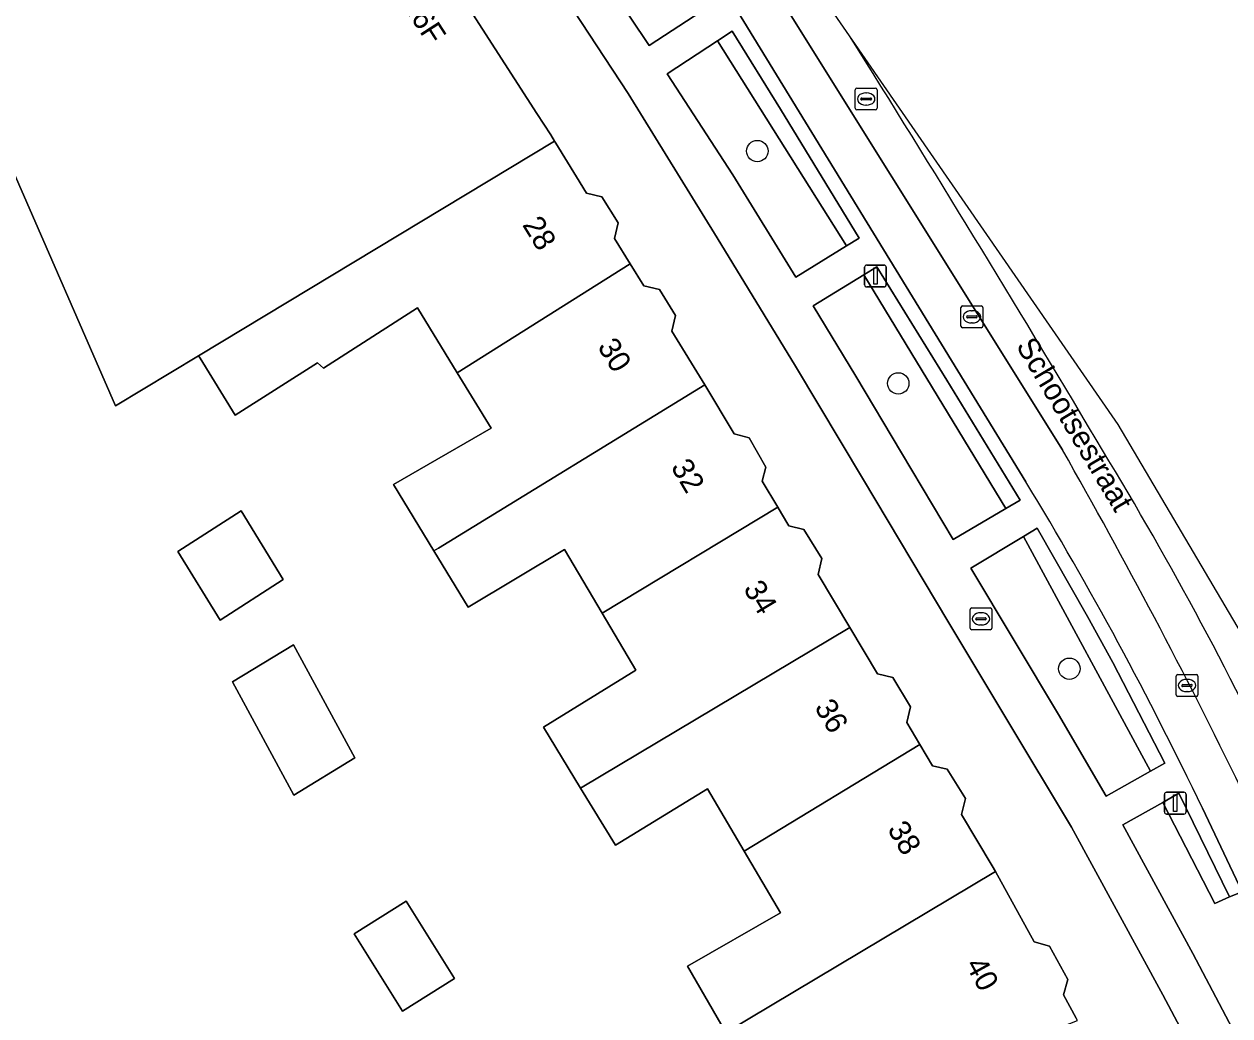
# Model space of a CAD drawing. Extents: x 159262 to 160143, y 383399 to 384319.
# Drawn here: x 159523.8 to 159578.8, y 384157.9 to 384203.2 of the extents above; entities that cross this region are included whole.
import ezdxf

# ---------------------------------------------------------------- set-up
doc = ezdxf.new("R2010")
doc.units = 0
for name, color, linetype in [('IMGEO_Boom', 7, 'Continuous'), ('IMGEO_Brandkraan', 7, 'Continuous'), ('IMGEO_Erf', 7, 'Continuous'), ('IMGEO_Groenvoorziening', 7, 'Continuous'), ('IMGEO_Kolk', 7, 'Continuous'), ('IMGEO_Lichtmast', 7, 'Continuous'), ('IMGEO_Openbare_ruimte_label', 7, 'Continuous'), ('IMGEO_Pand', 7, 'Continuous'), ('IMGEO_Pand_nummerreeks', 7, 'Continuous'), ('IMGEO_Parkeervlak_open', 7, 'Continuous'), ('IMGEO_Rijbaan_lokaal_gesloten', 7, 'Continuous'), ('IMGEO_Rijbaan_lokaal_open', 7, 'Continuous'), ('IMGEO_Rioolput', 7, 'Continuous'), ('IMGEO_Voetpad_open', 7, 'Continuous')]:
    doc.layers.add(name, color=color, linetype=linetype)

msp = doc.modelspace()

# ---------------------------------------------------------------- linework, layer by layer
at = {"layer": 'IMGEO_Boom'}
for centre in [(159557.252, 384197.399), (159563.694, 384186.78), (159571.51, 384173.74)]:
    msp.add_circle(centre, 0.489, dxfattribs=at)
at = {"layer": 'IMGEO_Brandkraan'}
for p, q in [((159566.972, 384175.593), (159566.972, 384176.445)), ((159567.047, 384176.519), (159567.899, 384176.519)), ((159567.973, 384176.445), (159567.973, 384175.593)), ((159567.231, 384176.013), (159567.231, 384176.025)), ((159567.669, 384175.976), (159567.271, 384175.976)), ((159567.274, 384176.062), (159567.672, 384176.062)), ((159567.46, 384176.299), (159567.485, 384176.299)), ((159567.715, 384176.025), (159567.715, 384176.013)), ((159567.899, 384175.519), (159567.047, 384175.519)), ((159567.483, 384175.739), (159567.458, 384175.739))]:
    msp.add_line(p, q, dxfattribs=at)
for points in [[(159566.972, 384175.593), (159566.972, 384176.445)], [(159567.047, 384176.519), (159567.899, 384176.519)], [(159567.973, 384176.445), (159567.973, 384175.593)], [(159567.899, 384175.519), (159567.047, 384175.519)]]:
    msp.add_lwpolyline(points, dxfattribs=at)
for centre, radius, start, end in [((159567.049, 384176.443), 0.0765, 91.552, 178.448), ((159567.049, 384176.443), 0.0765, 91.552, 178.448), ((159567.897, 384176.443), 0.0765, 1.552, 88.448), ((159567.897, 384176.443), 0.0765, 1.552, 88.448), ((159567.271, 384176.022), 0.0403, 85.8775, 175.7526), ((159567.268, 384176.012), 0.0366, 178.938, 274.7102), ((159567.672, 384176.019), 0.043, 264.8664, 352.4533), ((159567.676, 384176.024), 0.0386, 1.7309, 96.639), ((159567.049, 384175.595), 0.0765, 181.552, 268.448), ((159567.049, 384175.595), 0.0765, 181.552, 268.448), ((159567.897, 384175.595), 0.0765, 271.552, 358.448), ((159567.897, 384175.595), 0.0765, 271.552, 358.448)]:
    msp.add_arc(centre, radius, start, end, dxfattribs=at)
for centre, major_axis, ratio, start_param, end_param in [((159567.459, 384176.019), (-0.387, 0.002), 0.722429, 4.712389, 7.853982), ((159567.484, 384176.019), (-0.39, 0.002), 0.717154, 1.570796, 4.712389)]:
    msp.add_ellipse(centre, major_axis=major_axis, ratio=ratio, start_param=start_param, end_param=end_param, dxfattribs=at)
at = {"layer": 'IMGEO_Erf'}
for points in [[(159539.863, 384210.481), (159547.183, 384199.12), (159547.811, 384198.149), (159547.992, 384197.852), (159548.045, 384197.765), (159548.984, 384196.223), (159549.447, 384195.473), (159550.154, 384195.31), (159550.893, 384194.126), (159550.726, 384193.403), (159551.441, 384192.246), (159552.061, 384191.244), (159552.781, 384191.072), (159553.51, 384189.886), (159553.34, 384189.173), (159554.855, 384186.721), (159556.188, 384184.481), (159556.885, 384184.289), (159557.648, 384182.951), (159557.475, 384182.32), (159558.185, 384181.127), (159558.362, 384180.829), (159558.697, 384180.27), (159559.383, 384180.107), (159560.205, 384178.773), (159560.032, 384178.041), (159561.476, 384175.628), (159562.747, 384173.505), (159563.447, 384173.333), (159564.254, 384172.003), (159564.077, 384171.283), (159564.679, 384170.277), (159565.258, 384169.309), (159565.931, 384169.148), (159566.76, 384167.803), (159566.588, 384167.079), (159567.99, 384164.729), (159568.13, 384164.475), (159569.902, 384161.259), (159570.61, 384161.053), (159571.444, 384159.537), (159571.239, 384158.832), (159571.828, 384157.764)], [(159581.986, 384147.144), (159575.782, 384158.842), (159571.612, 384166.491), (159568.655, 384171.419), (159565.962, 384175.916), (159562.104, 384182.378), (159558.999, 384187.571), (159555.416, 384193.432), (159551.354, 384200.029), (159548.142, 384204.946)], [(159555.81, 384157.12), (159554.069, 384160.142), (159558.309, 384162.58), (159556.656, 384165.394), (159554.977, 384168.252), (159550.768, 384165.674), (159549.179, 384168.287), (159547.488, 384171.067), (159551.706, 384173.675), (159550.164, 384176.282), (159548.446, 384179.186), (159544.037, 384176.547), (159542.477, 384179.125), (159540.636, 384182.168), (159545.085, 384184.728), (159543.535, 384187.265), (159541.724, 384190.229), (159537.427, 384187.48), (159537.155, 384187.728), (159533.395, 384185.324), (159531.791, 384187.93), (159531.721, 384188.044), (159527.926, 384185.757), (159523.251, 384196.485)]]:
    msp.add_lwpolyline(points, dxfattribs=at)
for points in [[(159530.781, 384179.098), (159533.672, 384180.962), (159535.593, 384177.823), (159532.702, 384175.96)], [(159533.269, 384173.138), (159536.057, 384174.836), (159538.861, 384169.661), (159536.073, 384167.963)], [(159538.83, 384161.624), (159541.213, 384163.11), (159543.418, 384159.574), (159541.034, 384158.088)]]:
    msp.add_lwpolyline(points, close=True, dxfattribs=at)
at = {"layer": 'IMGEO_Groenvoorziening'}
for points in [[(159549.886, 384211.139), (159547.465, 384209.522), (159548.833, 384207.424), (159552.31, 384202.225), (159554.72, 384203.802)], [(159558.312, 384199.321), (159556.105, 384202.877), (159555.432, 384202.437), (159561.322, 384193.063), (159561.912, 384193.427)], [(159555.432, 384202.437), (159553.126, 384200.928), (159556.136, 384196.309), (159559.014, 384191.638), (159561.322, 384193.063)], [(159565.91, 384186.935), (159562.708, 384192.11), (159562.112, 384191.744), (159568.602, 384181.061), (159569.264, 384181.451)], [(159562.112, 384191.744), (159559.805, 384190.328), (159561.748, 384187.113), (159563.841, 384183.612), (159566.208, 384179.65), (159568.602, 384181.061)], [(159569.42, 384179.787), (159567.003, 384178.334), (159571.009, 384171.651), (159573.186, 384167.918), (159575.217, 384169.061)], [(159570.041, 384180.16), (159569.42, 384179.787), (159575.217, 384169.061), (159575.873, 384169.43), (159573.493, 384174.024), (159572.345, 384176.13)], [(159576.515, 384168.05), (159575.776, 384167.632), (159578.16, 384163.006), (159578.823, 384163.307)]]:
    msp.add_lwpolyline(points, close=True, dxfattribs=at)
msp.add_lwpolyline([(159579.405, 384163.548), (159578.823, 384163.307), (159578.16, 384163.006), (159575.776, 384167.632), (159573.949, 384166.6), (159577.149, 384160.722), (159580.919, 384153.585), (159584.536, 384155.493), (159584.321, 384156.2), (159583.937, 384157.465), (159582.301, 384160.646), (159582.957, 384160.97)], dxfattribs=at)
at = {"layer": 'IMGEO_Kolk'}
for p, q in [((159566.558, 384189.399), (159566.558, 384190.251)), ((159566.633, 384190.325), (159567.485, 384190.325)), ((159567.046, 384190.105), (159567.071, 384190.105)), ((159567.559, 384190.251), (159567.559, 384189.399)), ((159566.817, 384189.819), (159566.817, 384189.831)), ((159567.255, 384189.782), (159566.857, 384189.782)), ((159566.86, 384189.868), (159567.258, 384189.868)), ((159567.301, 384189.831), (159567.301, 384189.819)), ((159567.485, 384189.325), (159566.633, 384189.325)), ((159567.069, 384189.545), (159567.044, 384189.545)), ((159576.386, 384172.549), (159576.386, 384173.401)), ((159576.461, 384173.475), (159577.313, 384173.475)), ((159576.874, 384173.255), (159576.899, 384173.255)), ((159577.387, 384173.401), (159577.387, 384172.549)), ((159577.313, 384172.475), (159576.461, 384172.475)), ((159576.645, 384172.969), (159576.645, 384172.981)), ((159577.083, 384172.932), (159576.685, 384172.932)), ((159576.688, 384173.018), (159577.086, 384173.018)), ((159576.897, 384172.695), (159576.872, 384172.695)), ((159577.129, 384172.981), (159577.129, 384172.969))]:
    msp.add_line(p, q, dxfattribs=at)
for points in [[(159566.558, 384189.399), (159566.558, 384190.251)], [(159566.633, 384190.325), (159567.485, 384190.325)], [(159567.559, 384190.251), (159567.559, 384189.399)], [(159567.485, 384189.325), (159566.633, 384189.325)], [(159576.386, 384172.549), (159576.386, 384173.401)], [(159576.461, 384173.475), (159577.313, 384173.475)], [(159577.387, 384173.401), (159577.387, 384172.549)], [(159577.313, 384172.475), (159576.461, 384172.475)]]:
    msp.add_lwpolyline(points, dxfattribs=at)
for centre, radius, start, end in [((159566.635, 384190.249), 0.0765, 91.552, 178.448), ((159566.635, 384190.249), 0.0765, 91.552, 178.448), ((159567.483, 384190.249), 0.0765, 1.552, 88.448), ((159567.483, 384190.249), 0.0765, 1.552, 88.448), ((159566.857, 384189.828), 0.0403, 85.8775, 175.7526), ((159566.854, 384189.818), 0.0366, 178.938, 274.7102), ((159567.258, 384189.825), 0.043, 264.8664, 352.4533), ((159567.262, 384189.83), 0.0386, 1.7309, 96.639), ((159566.635, 384189.401), 0.0765, 181.552, 268.448), ((159566.635, 384189.401), 0.0765, 181.552, 268.448), ((159567.483, 384189.401), 0.0765, 271.552, 358.448), ((159567.483, 384189.401), 0.0765, 271.552, 358.448), ((159576.463, 384173.399), 0.0765, 91.552, 178.448), ((159576.463, 384173.399), 0.0765, 91.552, 178.448), ((159577.311, 384173.399), 0.0765, 1.552, 88.448), ((159577.311, 384173.399), 0.0765, 1.552, 88.448), ((159576.463, 384172.551), 0.0765, 181.552, 268.448), ((159576.463, 384172.551), 0.0765, 181.552, 268.448), ((159576.685, 384172.978), 0.0403, 85.8775, 175.7526), ((159576.682, 384172.968), 0.0366, 178.938, 274.7102), ((159577.086, 384172.975), 0.043, 264.8664, 352.4533), ((159577.09, 384172.98), 0.0386, 1.7309, 96.639), ((159577.311, 384172.551), 0.0765, 271.552, 358.448), ((159577.311, 384172.551), 0.0765, 271.552, 358.448)]:
    msp.add_arc(centre, radius, start, end, dxfattribs=at)
for centre, major_axis, ratio, start_param, end_param in [((159567.045, 384189.825), (-0.387, 0.002), 0.722429, 4.712389, 7.853982), ((159567.07, 384189.825), (-0.39, 0.002), 0.717154, 1.570796, 4.712389), ((159576.873, 384172.975), (-0.387, 0.002), 0.722429, 4.712389, 7.853982), ((159576.898, 384172.975), (-0.39, 0.002), 0.717154, 1.570796, 4.712389)]:
    msp.add_ellipse(centre, major_axis=major_axis, ratio=ratio, start_param=start_param, end_param=end_param, dxfattribs=at)
at = {"layer": 'IMGEO_Lichtmast'}
for p, q in [((159562.154, 384191.289), (159562.154, 384192.089)), ((159562.154, 384192.089), (159562.154, 384191.289)), ((159562.254, 384192.189), (159563.044, 384192.189)), ((159563.044, 384192.189), (159562.254, 384192.189)), ((159563.144, 384192.089), (159563.144, 384191.289)), ((159563.144, 384191.289), (159563.144, 384192.089)), ((159563.044, 384191.189), (159562.254, 384191.189)), ((159562.254, 384191.189), (159563.044, 384191.189)), ((159575.955, 384168.094), (159576.745, 384168.094)), ((159576.745, 384168.094), (159575.955, 384168.094)), ((159575.855, 384167.194), (159575.855, 384167.994)), ((159575.855, 384167.994), (159575.855, 384167.194)), ((159576.845, 384167.994), (159576.845, 384167.194)), ((159576.845, 384167.194), (159576.845, 384167.994)), ((159576.745, 384167.094), (159575.955, 384167.094)), ((159575.955, 384167.094), (159576.745, 384167.094))]:
    msp.add_line(p, q, dxfattribs=at)
for points in [[(159562.574, 384192.064), (159562.724, 384192.064), (159562.724, 384191.314), (159562.574, 384191.314), (159562.574, 384192.064)], [(159576.275, 384167.969), (159576.425, 384167.969), (159576.425, 384167.219), (159576.275, 384167.219), (159576.275, 384167.969)]]:
    msp.add_lwpolyline(points, dxfattribs=at)
for centre, start, end in [((159562.254, 384192.089), 90, 180), ((159562.254, 384192.089), 90, 180), ((159563.044, 384192.089), 0, 90), ((159563.044, 384192.089), 360, 90), ((159562.254, 384191.289), 180, 270), ((159562.254, 384191.289), 180, 270), ((159563.044, 384191.289), 270, 0), ((159563.044, 384191.289), 270, 0), ((159575.955, 384167.994), 90, 180), ((159575.955, 384167.994), 90, 180), ((159576.745, 384167.994), 0, 90), ((159576.745, 384167.994), 360, 90), ((159575.955, 384167.194), 180, 270), ((159575.955, 384167.194), 180, 270), ((159576.745, 384167.194), 270, 0), ((159576.745, 384167.194), 270, 0)]:
    msp.add_arc(centre, 0.1, start, end, dxfattribs=at)
at = {"layer": 'IMGEO_Pand'}
for points in [[(159539.863, 384210.481), (159538.42, 384210.43), (159534.664, 384207.998), (159534.609, 384208.082), (159534.332, 384207.903), (159533.063, 384209.899), (159537.248, 384212.638), (159537.102, 384212.859), (159536.96, 384212.765), (159536.397, 384213.631), (159537.097, 384213.979), (159537.447, 384214.197), (159537.256, 384214.469), (159529.701, 384209.102), (159529.629, 384209.206), (159527.344, 384207.445), (159522.678, 384204.112), (159520.261, 384202.395), (159523.251, 384196.485), (159527.926, 384185.757), (159531.721, 384188.044), (159547.992, 384197.852), (159547.811, 384198.149), (159547.183, 384199.12)], [(159541.724, 384190.229), (159543.535, 384187.265), (159551.441, 384192.246), (159550.726, 384193.403), (159550.893, 384194.126), (159550.154, 384195.31), (159549.447, 384195.473), (159548.984, 384196.223), (159548.045, 384197.765), (159547.992, 384197.852), (159531.721, 384188.044), (159531.791, 384187.93), (159533.395, 384185.324), (159537.155, 384187.728), (159537.427, 384187.48)], [(159542.477, 384179.125), (159542.693, 384179.257), (159554.855, 384186.721), (159553.34, 384189.173), (159553.51, 384189.886), (159552.781, 384191.072), (159552.061, 384191.244), (159551.441, 384192.246), (159543.535, 384187.265), (159545.085, 384184.728), (159540.636, 384182.168)], [(159542.477, 384179.125), (159544.037, 384176.547), (159548.446, 384179.186), (159550.164, 384176.282), (159558.185, 384181.127), (159557.475, 384182.32), (159557.648, 384182.951), (159556.885, 384184.289), (159556.188, 384184.481), (159554.855, 384186.721), (159542.693, 384179.257)], [(159530.781, 384179.098), (159532.702, 384175.96), (159535.593, 384177.823), (159533.672, 384180.962)], [(159558.185, 384181.127), (159550.164, 384176.282), (159551.706, 384173.675), (159547.488, 384171.067), (159549.179, 384168.287), (159561.476, 384175.628), (159560.032, 384178.041), (159560.205, 384178.773), (159559.383, 384180.107), (159558.697, 384180.27), (159558.362, 384180.829)], [(159549.179, 384168.287), (159550.768, 384165.674), (159554.977, 384168.252), (159556.656, 384165.394), (159564.679, 384170.277), (159564.077, 384171.283), (159564.254, 384172.003), (159563.447, 384173.333), (159562.747, 384173.505), (159561.476, 384175.628)], [(159533.269, 384173.138), (159536.073, 384167.963), (159538.861, 384169.661), (159536.057, 384174.836)], [(159568.13, 384164.475), (159567.99, 384164.729), (159566.588, 384167.079), (159566.76, 384167.803), (159565.931, 384169.148), (159565.258, 384169.309), (159564.679, 384170.277), (159556.656, 384165.394), (159558.309, 384162.58), (159554.069, 384160.142), (159555.81, 384157.12)], [(159568.13, 384164.475), (159555.81, 384157.12), (159557.28, 384154.57), (159561.581, 384156.959), (159563.094, 384154.212), (159571.885, 384157.656), (159571.828, 384157.764), (159571.239, 384158.832), (159571.444, 384159.537), (159570.61, 384161.053), (159569.902, 384161.259)], [(159538.83, 384161.624), (159541.034, 384158.088), (159543.418, 384159.574), (159541.213, 384163.11)]]:
    msp.add_lwpolyline(points, close=True, dxfattribs=at)
at = {"layer": 'IMGEO_Parkeervlak_open'}
for points in [[(159571.194, 384183.742), (159555.529, 384208.842)], [(159554.271, 384207.194), (159569.528, 384182.286)], [(159577.59, 384167.363), (159579.405, 384163.548), (159580.554, 384161.251)]]:
    msp.add_lwpolyline(points, dxfattribs=at)
for centre, radius, start, end in [((159338.283, 384051.009), 268.078, 25.94018, 29.67823), ((159421.813, 384092.845), 172.683, 25.56467, 31.19471)]:
    msp.add_arc(centre, radius, start, end, dxfattribs=at)
at = {"layer": 'IMGEO_Rijbaan_lokaal_gesloten'}
for points in [[(159561.466, 384202.663), (159535.383, 384240.391), (159534.856, 384240.024)], [(159555.529, 384208.842), (159571.194, 384183.742)]]:
    msp.add_lwpolyline(points, dxfattribs=at)
for centre, radius, start, end in [((158793.344, 383720.801), 906.754, 30.735704, 32.101072), ((159423.535, 384093.249), 174.744, 25.39779, 31.37329), ((159338.283, 384051.009), 268.078, 25.94018, 29.67823)]:
    msp.add_arc(centre, radius, start, end, dxfattribs=at)
at = {"layer": 'IMGEO_Rijbaan_lokaal_open'}
msp.add_lwpolyline([(159587.509, 384161.555), (159573.746, 384184.901), (159561.466, 384202.663)], dxfattribs=at)
for centre, radius, start, end in [((158793.344, 383720.801), 906.754, 30.735704, 32.101072), ((159423.535, 384093.249), 174.744, 25.39779, 31.37329)]:
    msp.add_arc(centre, radius, start, end, dxfattribs=at)
at = {"layer": 'IMGEO_Rioolput'}
for p, q in [((159561.726, 384199.355), (159561.726, 384200.207)), ((159561.801, 384200.281), (159562.653, 384200.281)), ((159562.214, 384200.061), (159562.239, 384200.061)), ((159562.727, 384200.207), (159562.727, 384199.355)), ((159561.985, 384199.775), (159561.985, 384199.787)), ((159562.423, 384199.738), (159562.025, 384199.738)), ((159562.028, 384199.824), (159562.426, 384199.824)), ((159562.237, 384199.501), (159562.212, 384199.501)), ((159562.469, 384199.787), (159562.469, 384199.775)), ((159562.653, 384199.281), (159561.801, 384199.281))]:
    msp.add_line(p, q, dxfattribs=at)
for points in [[(159561.726, 384199.355), (159561.726, 384200.207)], [(159561.801, 384200.281), (159562.653, 384200.281)], [(159562.727, 384200.207), (159562.727, 384199.355)], [(159562.653, 384199.281), (159561.801, 384199.281)]]:
    msp.add_lwpolyline(points, dxfattribs=at)
for centre, radius, start, end in [((159561.803, 384200.205), 0.0765, 91.552, 178.448), ((159561.803, 384200.205), 0.0765, 91.552, 178.448), ((159562.651, 384200.205), 0.0765, 1.552, 88.448), ((159562.651, 384200.205), 0.0765, 1.552, 88.448), ((159562.025, 384199.784), 0.0403, 85.8775, 175.7526), ((159562.022, 384199.774), 0.0366, 178.938, 274.7102), ((159562.426, 384199.781), 0.043, 264.8664, 352.4533), ((159562.43, 384199.786), 0.0386, 1.7309, 96.639), ((159561.803, 384199.357), 0.0765, 181.552, 268.448), ((159561.803, 384199.357), 0.0765, 181.552, 268.448), ((159562.651, 384199.357), 0.0765, 271.552, 358.448), ((159562.651, 384199.357), 0.0765, 271.552, 358.448)]:
    msp.add_arc(centre, radius, start, end, dxfattribs=at)
for centre, major_axis, ratio, start_param, end_param in [((159562.213, 384199.781), (-0.387, 0.002), 0.722429, 4.712389, 7.853982), ((159562.238, 384199.781), (-0.39, 0.002), 0.717154, 1.570796, 4.712389)]:
    msp.add_ellipse(centre, major_axis=major_axis, ratio=ratio, start_param=start_param, end_param=end_param, dxfattribs=at)
at = {"layer": 'IMGEO_Voetpad_open'}
for points in [[(159547.465, 384209.522), (159549.886, 384211.139), (159550.589, 384211.609), (159551.795, 384209.739), (159555.33, 384204.201), (159554.72, 384203.802), (159552.31, 384202.225), (159548.833, 384207.424)], [(159555.432, 384202.437), (159556.105, 384202.877), (159558.312, 384199.321), (159561.912, 384193.427), (159561.322, 384193.063), (159559.014, 384191.638), (159556.136, 384196.309), (159553.126, 384200.928)], [(159562.112, 384191.744), (159562.708, 384192.11), (159565.91, 384186.935), (159569.264, 384181.451), (159568.602, 384181.061), (159566.208, 384179.65), (159563.841, 384183.612), (159561.748, 384187.113), (159559.805, 384190.328)], [(159570.041, 384180.16), (159572.345, 384176.13), (159573.493, 384174.024), (159575.873, 384169.43), (159575.217, 384169.061), (159573.186, 384167.918), (159571.009, 384171.651), (159567.003, 384178.334), (159569.42, 384179.787)]]:
    msp.add_lwpolyline(points, close=True, dxfattribs=at)
for points in [[(159569.528, 384182.286), (159554.271, 384207.194)], [(159548.142, 384204.946), (159551.354, 384200.029), (159555.416, 384193.432), (159558.999, 384187.571), (159562.104, 384182.378), (159565.962, 384175.916), (159568.655, 384171.419), (159571.612, 384166.491), (159575.782, 384158.842), (159581.986, 384147.144), (159583, 384145.004), (159584.508, 384141.549), (159587.224, 384134.718), (159589.284, 384129.067), (159589.78, 384127.716), (159592.091, 384121.374), (159592.608, 384119.952)], [(159583.53, 384148.628), (159581.916, 384151.716), (159585.336, 384153.517), (159584.995, 384155.735), (159584.536, 384155.493), (159580.919, 384153.585), (159577.149, 384160.722), (159573.949, 384166.6), (159575.776, 384167.632), (159576.515, 384168.05), (159578.823, 384163.307), (159579.405, 384163.548), (159577.59, 384167.363)]]:
    msp.add_lwpolyline(points, dxfattribs=at)
msp.add_arc((159421.813, 384092.845), 172.683, 25.56467, 31.19471, dxfattribs=at)

# ---------------------------------------------------------------- texts
at = {"layer": 'IMGEO_Openbare_ruimte_label'}
msp.add_text('Schootsestraat', height=1, rotation=300.7967, dxfattribs=at).set_placement((159569.051, 384188.498))
at = {"layer": 'IMGEO_Pand_nummerreeks'}
for s, rotation, p in [('26-26F', 302.7959, (159539.943, 384205.741)), ('28', 301.6041, (159546.491, 384194.032)), ('30', 301.71, (159549.925, 384188.46)), ('32', 300.7643, (159553.277, 384182.959)), ('34', 300.8998, (159556.591, 384177.402)), ('36', 300.9071, (159559.839, 384171.977)), ('38', 300.8237, (159563.171, 384166.404)), ('40', 298.7671, (159566.741, 384160.211))]:
    msp.add_text(s, height=1, rotation=rotation, dxfattribs=at).set_placement(p)

doc.saveas('drawing.dxf')
